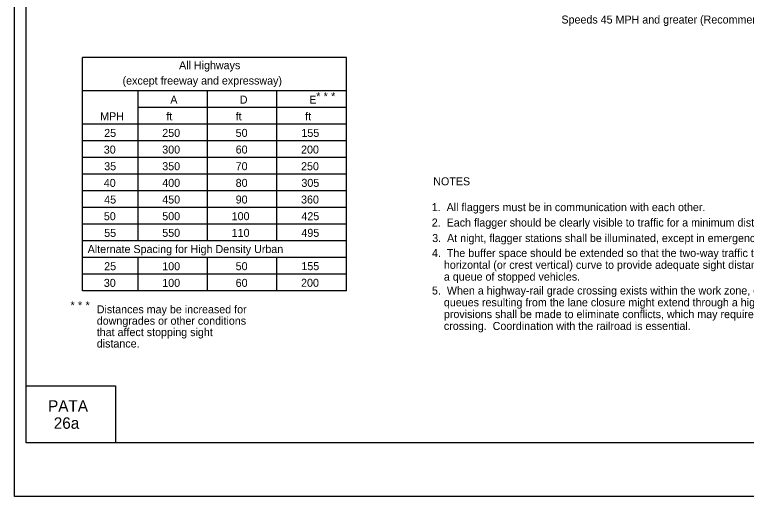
# Model space of a CAD drawing. Extents: x -14145 to -13662, y 30244 to 30661.
# Drawn here: x -13926.17 to -13906.97, y 30343.81 to 30356.45 of the extents above; entities that cross this region are included whole.
import ezdxf

# ---------------------------------------------------------------- set-up
doc = ezdxf.new("R2010")
doc.units = 0
for name, color, linetype in [('1', 7, 'Continuous'), ('10', 7, 'Continuous'), ('2', 7, 'Continuous'), ('3', 7, 'Continuous'), ('4', 7, 'Continuous'), ('61', 7, 'Continuous')]:
    doc.layers.add(name, color=color, linetype=linetype)

msp = doc.modelspace()

# ---------------------------------------------------------------- linework, layer by layer
at = {"layer": '1'}
for p, q in [((-13924.389, 30349.2), (-13924.389, 30355.319)), ((-13917.468, 30355.319), (-13924.389, 30355.319)), ((-13917.468, 30349.2), (-13917.468, 30355.319)), ((-13917.468, 30354.445), (-13924.391, 30354.445)), ((-13922.932, 30350.512), (-13922.932, 30354.445)), ((-13921.112, 30350.512), (-13921.112, 30354.445)), ((-13919.29, 30350.512), (-13919.29, 30354.445)), ((-13917.468, 30354.008), (-13922.932, 30354.008)), ((-13917.468, 30353.571), (-13924.391, 30353.571)), ((-13917.468, 30353.134), (-13924.391, 30353.134)), ((-13917.468, 30352.697), (-13924.391, 30352.697)), ((-13917.468, 30352.26), (-13924.391, 30352.26)), ((-13917.468, 30351.823), (-13924.391, 30351.823)), ((-13917.468, 30351.386), (-13924.391, 30351.386)), ((-13917.468, 30350.949), (-13924.391, 30350.949)), ((-13917.468, 30350.512), (-13924.391, 30350.512)), ((-13917.469, 30350.075), (-13924.391, 30350.075)), ((-13917.468, 30350.075), (-13924.391, 30350.075)), ((-13922.932, 30349.2), (-13922.932, 30350.075)), ((-13921.112, 30349.2), (-13921.112, 30350.075)), ((-13919.29, 30349.2), (-13919.29, 30350.075)), ((-13917.468, 30349.638), (-13924.391, 30349.638)), ((-13917.468, 30349.2), (-13924.389, 30349.2))]:
    msp.add_line(p, q, dxfattribs=at)
at = {"layer": '10'}
for p, q in [((-13925.874, 30345.207), (-13925.874, 30367.777)), ((-13925.874, 30346.707), (-13923.524, 30346.707)), ((-13923.524, 30346.707), (-13923.524, 30345.207)), ((-13894.422, 30345.207), (-13925.874, 30345.207))]:
    msp.add_line(p, q, dxfattribs=at)
at = {"layer": '61'}
msp.add_lwpolyline([(-13926.174, 30369.307), (-13893.174, 30369.307), (-13893.174, 30343.807), (-13926.174, 30343.807)], close=True, dxfattribs=at)

# ---------------------------------------------------------------- texts
at = {"layer": '2'}
for s, p in [('Speeds 45 MPH and greater (Recommended)', (-13911.827, 30356.212)), ('*', (-13918.26, 30354.2)), ('*', (-13918.066, 30354.2)), ('*', (-13917.869, 30354.2)), ('A', (-13922.089, 30354.111)), ('D', (-13920.266, 30354.111)), ('E', (-13918.442, 30354.111)), ('MPH', (-13923.929, 30353.674)), ('ft', (-13922.194, 30353.674)), ('ft', (-13920.373, 30353.674)), ('ft', (-13918.551, 30353.674)), ('25', (-13923.824, 30353.237)), ('250', (-13922.3, 30353.238)), ('50', (-13920.374, 30353.238)), ('155', (-13918.649, 30353.238)), ('30', (-13923.834, 30352.8)), ('300', (-13922.3, 30352.801)), ('60', (-13920.374, 30352.801)), ('200', (-13918.658, 30352.801)), ('35', (-13923.824, 30352.363)), ('350', (-13922.3, 30352.364)), ('70', (-13920.374, 30352.364)), ('250', (-13918.658, 30352.364)), ('40', (-13923.834, 30351.926)), ('400', (-13922.3, 30351.927)), ('80', (-13920.374, 30351.927)), ('305', (-13918.649, 30351.927)), ('NOTES', (-13915.19, 30351.968)), ('45', (-13923.824, 30351.489)), ('450', (-13922.3, 30351.49)), ('90', (-13920.374, 30351.49)), ('360', (-13918.658, 30351.49)), ('1.  All flaggers must be in communication with each other.', (-13915.229, 30351.29)), ('50', (-13923.833, 30351.052)), ('500', (-13922.3, 30351.053)), ('100', (-13920.479, 30351.053)), ('425', (-13918.649, 30351.053)), ('2.  Each flagger should be clearly visible to traffic for a minimum distance of E.', (-13915.229, 30350.886)), ('55', (-13923.824, 30350.614)), ('550', (-13922.3, 30350.616)), ('110', (-13920.479, 30350.616)), ('495', (-13918.649, 30350.616)), ('3.  At night, flagger stations shall be illuminated, except in emergencies.', (-13915.217, 30350.479)), ('4.  The buffer space should be extended so that the two-way traffic taper is placed before a', (-13915.223, 30350.087)), ('    horizontal (or crest vertical) curve to provide adequate sight distance for the flagger and', (-13915.223, 30349.777)), ('25', (-13923.824, 30349.74)), ('100', (-13922.3, 30349.74)), ('50', (-13920.374, 30349.74)), ('155', (-13918.649, 30349.742)), ('    a queue of stopped vehicles.', (-13915.223, 30349.467)), ('30', (-13923.833, 30349.303)), ('100', (-13922.3, 30349.303)), ('60', (-13920.374, 30349.303)), ('200', (-13918.658, 30349.305)), ('5.  When a highway-rail grade crossing exists within the work zone, or it is anticipated that', (-13915.223, 30349.103)), ('*', (-13924.707, 30348.716)), ('*', (-13924.51, 30348.716)), ('*', (-13924.313, 30348.716)), ('    queues resulting from the lane closure might extend through a highway-rail grade crossing,', (-13915.223, 30348.793)), ('Distances may be increased for ', (-13924.019, 30348.609)), ('    provisions shall be made to eliminate conflicts, which may require placing a flagger at the', (-13915.223, 30348.483)), ('downgrades or other conditions ', (-13924.019, 30348.31)), ('    crossing.  Coordination with the railroad is essential.', (-13915.223, 30348.173)), ('that affect stopping sight ', (-13924.019, 30348.011)), ('distance.', (-13924.019, 30347.712))]:
    msp.add_text(s, height=0.21, dxfattribs=at).set_placement(p)
at = {"layer": '3'}
for s, height, p in [('All Highways', 0.20979, (-13921.859, 30355.014)), ('(except freeway and expressway)', 0.21, (-13923.342, 30354.611)), ('Alternate Spacing for High Density Urban', 0.20979, (-13924.257, 30350.191))]:
    msp.add_text(s, height=height, dxfattribs=at).set_placement(p)
at = {"layer": '4'}
for s, p in [('PATA', (-13925.296, 30346.03)), ('26a', (-13925.147, 30345.58))]:
    msp.add_text(s, height=0.3, dxfattribs=at).set_placement(p)

doc.saveas('drawing.dxf')
